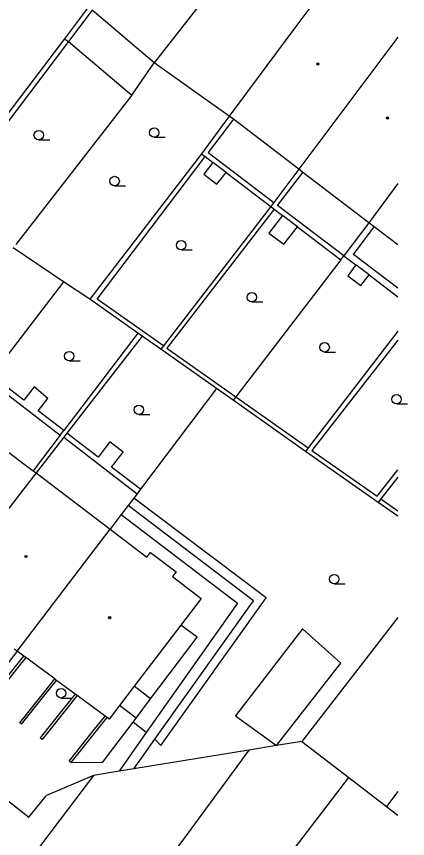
# Model space of a CAD drawing. Extents: x -596229 to -595156, y -1161237 to -1159376.
# Drawn here: x -595188.5 to -595157.4, y -1160695.3 to -1160630 of the extents above; entities that cross this region are included whole.
import ezdxf

# ---------------------------------------------------------------- set-up
doc = ezdxf.new("R2010")
doc.units = 0
for name, color, linetype in [('DOP - kresba z DSPS bez souradnic', 7, 'Continuous'), ('DOP - rozhrani ploch obecne', 7, 'Continuous'), ('Level 36', 7, 'Continuous'), ('Level 39', 7, 'Continuous'), ('TM - budovy zdene_ betonove - VP', 7, 'Continuous'), ('TM - letecke snimky - pomocna linie', 7, 'Continuous'), ('TM - podezdivka plotu - VP', 7, 'Continuous'), ('TM - rozhrani ploch obecne - VP', 7, 'Continuous'), ('TM - zed operna - VP', 7, 'Continuous')]:
    doc.layers.add(name, color=color, linetype=linetype)

msp = doc.modelspace()

# ---------------------------------------------------------------- linework, layer by layer
at = {"layer": 'DOP - kresba z DSPS bez souradnic'}
for points in [[(-595182.53, -1160629.5), (-595184.42, -1160632)], [(-595184.42, -1160632), (-595193.73, -1160644.32)], [(-595171.29, -1160638.17), (-595173.3, -1160640.82)], [(-595182.14, -1160652.47), (-595173.55, -1160641.13)], [(-595173.3, -1160640.82), (-595168.08, -1160644.78)], [(-595171.88, -1160642.4), (-595172.92, -1160641.61)], [(-595167.78, -1160645.02), (-595165.77, -1160642.4)], [(-595162.51, -1160649.02), (-595167.78, -1160645.02)], [(-595168.05, -1160645.31), (-595176.58, -1160656.37)], [(-595166.21, -1160646.71), (-595167.38, -1160645.82)], [(-595161.75, -1160648.91), (-595160.11, -1160646.71)], [(-595158.23, -1160651.587), (-595161.75, -1160648.91)], [(-595160.51, -1160650.54), (-595161.55, -1160649.75)], [(-595176.85, -1160656.17), (-595182.14, -1160652.47)], [(-595178.89, -1160655.17), (-595184.79, -1160662.9)], [(-595158.23, -1160655.712), (-595165.06, -1160664.5)], [(-595176.58, -1160656.37), (-595171.1, -1160660.23)], [(-595190.81, -1160658.88), (-595185.06, -1160663.26)], [(-595187.95, -1160660.5), (-595190.54, -1160658.52)], [(-595187.14, -1160659.44), (-595187.95, -1160660.5)], [(-595186.06, -1160660.35), (-595187.14, -1160659.44)], [(-595171.1, -1160660.23), (-595165.34, -1160664.28)], [(-595186.82, -1160661.35), (-595186.06, -1160660.35)], [(-595184.79, -1160662.9), (-595186.82, -1160661.35)], [(-595185.06, -1160663.26), (-595187.21, -1160666.11)], [(-595184.79, -1160663.44), (-595178.95, -1160667.92)], [(-595182.04, -1160665.01), (-595184.53, -1160663.1)], [(-595181.12, -1160663.81), (-595182.04, -1160665.01)], [(-595180.07, -1160664.62), (-595181.12, -1160663.81)], [(-595180.98, -1160665.82), (-595180.07, -1160664.62)], [(-595165.06, -1160664.5), (-595159.85, -1160668.13)], [(-595178.69, -1160667.56), (-595180.98, -1160665.82)], [(-595159.85, -1160668.13), (-595158.23, -1160666.037)], [(-595159.58, -1160668.34), (-595158.23, -1160669.29)], [(-595169.69, -1160676.43), (-595179.66, -1160668.85)], [(-595180.21, -1160669.58), (-595170.96, -1160676.61)], [(-595177.54, -1160687.43), (-595169.69, -1160676.43)], [(-595170.96, -1160676.61), (-595178.22, -1160686.9)], [(-595174.19, -1160679.31), (-595175.47, -1160678.36)], [(-595177.88, -1160684.22), (-595174.19, -1160679.31)], [(-595177.88, -1160684.22), (-595179.19, -1160683.22)], [(-595179.03, -1160685.75), (-595177.88, -1160684.22)], [(-595179.03, -1160685.75), (-595180.35, -1160684.74)], [(-595179.27, -1160686.06), (-595179.03, -1160685.75)], [(-595181.67, -1160689.25), (-595181.3, -1160688.76), (-595179.27, -1160686.06)], [(-595178.22, -1160686.9), (-595179.27, -1160686.06)]]:
    msp.add_lwpolyline(points, dxfattribs=at)
at = {"layer": 'DOP - rozhrani ploch obecne'}
for points in [[(-595182.82, -1160629.25), (-595184.73, -1160631.77)], [(-595184.73, -1160631.77), (-595194.24, -1160644.28)], [(-595184.73, -1160631.77), (-595184.42, -1160632)], [(-595184.42, -1160632), (-595179.38, -1160636.26)], [(-595179.38, -1160636.26), (-595177.6, -1160633.68)], [(-595179.38, -1160636.26), (-595188.61, -1160648.13)], [(-595171.62, -1160637.92), (-595173.84, -1160640.91)], [(-595173.84, -1160640.91), (-595182.72, -1160652.47)], [(-595173.84, -1160640.91), (-595173.55, -1160641.13)], [(-595173.55, -1160641.13), (-595172.92, -1160641.61)], [(-595172.92, -1160641.61), (-595173.65, -1160642.53)], [(-595173.65, -1160642.53), (-595172.61, -1160643.32)], [(-595172.61, -1160643.32), (-595171.88, -1160642.4)], [(-595171.88, -1160642.4), (-595168.33, -1160645.1)], [(-595166.1, -1160642.14), (-595168.08, -1160644.78)], [(-595168.33, -1160645.1), (-595176.85, -1160656.17)], [(-595168.08, -1160644.78), (-595168.33, -1160645.1)], [(-595168.33, -1160645.1), (-595168.05, -1160645.31)], [(-595167.38, -1160645.82), (-595168.47, -1160647.21)], [(-595168.05, -1160645.31), (-595167.38, -1160645.82)], [(-595160.53, -1160646.39), (-595162.51, -1160649.02)], [(-595168.47, -1160647.21), (-595167.29, -1160648.1)], [(-595167.29, -1160648.1), (-595166.21, -1160646.71)], [(-595166.21, -1160646.71), (-595162.76, -1160649.34)], [(-595184.8, -1160651.08), (-595188.82, -1160648.4)], [(-595162.76, -1160649.34), (-595162.51, -1160649.02)], [(-595162.51, -1160649.02), (-595161.55, -1160649.75)], [(-595162.76, -1160649.34), (-595171.1, -1160660.23)], [(-595161.55, -1160649.75), (-595162.19, -1160650.6)], [(-595184.8, -1160651.08), (-595190.54, -1160658.52)], [(-595182.72, -1160652.47), (-595184.8, -1160651.08)], [(-595162.19, -1160650.6), (-595161.15, -1160651.39)], [(-595161.15, -1160651.39), (-595160.51, -1160650.54)], [(-595160.51, -1160650.54), (-595158.23, -1160652.275)], [(-595178.89, -1160655.17), (-595182.72, -1160652.47)], [(-595158.23, -1160655.003), (-595165.34, -1160664.28)], [(-595178.56, -1160655.4), (-595184.53, -1160663.1)], [(-595178.56, -1160655.4), (-595178.89, -1160655.17)], [(-595177.06, -1160656.45), (-595178.56, -1160655.4)], [(-595176.85, -1160656.17), (-595177.06, -1160656.45)], [(-595172.64, -1160659.57), (-595177.06, -1160656.45)], [(-595172.64, -1160659.57), (-595178.69, -1160667.56)], [(-595171.32, -1160660.5), (-595172.64, -1160659.57)], [(-595171.1, -1160660.23), (-595171.32, -1160660.5)], [(-595165.55, -1160664.56), (-595171.32, -1160660.5)], [(-595184.79, -1160663.44), (-595186.99, -1160666.27)], [(-595184.53, -1160663.1), (-595184.79, -1160663.44)], [(-595165.34, -1160664.28), (-595165.55, -1160664.56)], [(-595159.79, -1160668.62), (-595165.55, -1160664.56)], [(-595158.23, -1160666.598), (-595159.58, -1160668.34)], [(-595178.95, -1160667.92), (-595179.22, -1160668.27)], [(-595178.69, -1160667.56), (-595178.95, -1160667.92)], [(-595179.22, -1160668.27), (-595179.66, -1160668.85)], [(-595168.69, -1160676.2), (-595179.22, -1160668.27)], [(-595159.58, -1160668.34), (-595159.79, -1160668.62)], [(-595158.23, -1160669.719), (-595159.79, -1160668.62)], [(-595179.66, -1160668.85), (-595180.21, -1160669.58)], [(-595180.21, -1160669.58), (-595181.09, -1160670.73)], [(-595177.07, -1160687.93), (-595168.69, -1160676.2)], [(-595158.23, -1160677.759), (-595165.86, -1160687.6)], [(-595179.22, -1160689.78), (-595178.61, -1160688.93), (-595177.54, -1160687.43)], [(-595177.54, -1160687.43), (-595177.07, -1160687.93)], [(-595165.86, -1160687.6), (-595167.88, -1160687.93)], [(-595165.86, -1160687.6), (-595162.12, -1160690.47)], [(-595170.08, -1160688.29), (-595183.4, -1160706.43)], [(-595170.08, -1160688.29), (-595179.22, -1160689.78)], [(-595167.88, -1160687.93), (-595170.08, -1160688.29)], [(-595182.43, -1160690.3), (-595186.56, -1160695.77), (-595191.61, -1160702.78)], [(-595182.43, -1160690.3), (-595186.16, -1160691.91)], [(-595180.39, -1160689.97), (-595182.43, -1160690.3)], [(-595179.22, -1160689.78), (-595180.39, -1160689.97)], [(-595177.67, -1160710.78), (-595162.12, -1160690.47)], [(-595162.12, -1160690.47), (-595159.11, -1160692.78)], [(-595158.23, -1160691.574), (-595159.11, -1160692.78)], [(-595159.11, -1160692.78), (-595158.23, -1160693.453)]]:
    msp.add_lwpolyline(points, dxfattribs=at)
at = {"layer": 'Level 36'}
for p, q in [((-595186.78, -1160639.805), (-595185.905, -1160639.805)), ((-595177.59, -1160639.605), (-595176.715, -1160639.605)), ((-595180.74, -1160643.455), (-595179.865, -1160643.455)), ((-595175.45, -1160648.555), (-595174.575, -1160648.555)), ((-595169.83, -1160652.685), (-595168.955, -1160652.685)), ((-595164.04, -1160656.665), (-595163.165, -1160656.665)), ((-595184.35, -1160657.365), (-595183.475, -1160657.365)), ((-595158.32, -1160660.795), (-595157.445, -1160660.795)), ((-595178.81, -1160661.625), (-595177.935, -1160661.625)), ((-595163.28, -1160675.085), (-595162.405, -1160675.085)), ((-595185, -1160684.155), (-595184.125, -1160684.155))]:
    msp.add_line(p, q, dxfattribs=at)
for centre in [(-595186.78, -1160639.43), (-595177.59, -1160639.23), (-595180.74, -1160643.08), (-595175.45, -1160648.18), (-595169.83, -1160652.31), (-595164.04, -1160656.29), (-595184.35, -1160656.99), (-595158.32, -1160660.42), (-595178.81, -1160661.25), (-595163.28, -1160674.71), (-595185, -1160683.78)]:
    msp.add_circle(centre, 0.375, dxfattribs=at)
at = {"layer": 'Level 39'}
for centre, radius in [((-595164.58, -1160633.78), 0.09), ((-595164.58, -1160633.78), 0.0398), ((-595159.04, -1160638.07), 0.09), ((-595159.04, -1160638.07), 0.0398), ((-595187.79, -1160672.91), 0.09), ((-595187.79, -1160672.91), 0.0398), ((-595181.13, -1160677.77), 0.09), ((-595181.13, -1160677.77), 0.0398)]:
    msp.add_circle(centre, radius, dxfattribs=at)
at = {"layer": 'TM - budovy zdene_ betonove - VP'}
for points in [[(-595172.23, -1160626.83), (-595177.6, -1160633.68)], [(-595162.99, -1160626.32), (-595166.4, -1160630.91)], [(-595177.6, -1160633.68), (-595182.53, -1160629.5)], [(-595166.4, -1160630.91), (-595171.62, -1160637.92)], [(-595158.23, -1160631.638), (-595166.1, -1160642.14)], [(-595171.62, -1160637.92), (-595177.6, -1160633.68)], [(-595171.29, -1160638.17), (-595171.62, -1160637.92)], [(-595166.1, -1160642.14), (-595171.29, -1160638.17)], [(-595165.77, -1160642.4), (-595166.1, -1160642.14)], [(-595160.53, -1160646.39), (-595165.77, -1160642.4)], [(-595158.23, -1160643.282), (-595160.53, -1160646.39)], [(-595160.11, -1160646.71), (-595160.53, -1160646.39)], [(-595158.23, -1160648.147), (-595160.11, -1160646.71)], [(-595189.78, -1160664.16), (-595187.21, -1160666.11)], [(-595187.21, -1160666.11), (-595186.99, -1160666.27)], [(-595186.99, -1160666.27), (-595194.44, -1160675.88)], [(-595186.99, -1160666.27), (-595181.09, -1160670.73)], [(-595188.49, -1160680.44), (-595181.09, -1160670.73)], [(-595181.09, -1160670.73), (-595178.17, -1160672.96)], [(-595178.17, -1160672.96), (-595177.88, -1160672.58)], [(-595177.88, -1160672.58), (-595175.85, -1160674.13)], [(-595175.85, -1160674.13), (-595176.14, -1160674.5)], [(-595176.14, -1160674.5), (-595173.85, -1160676.24)], [(-595173.85, -1160676.24), (-595175.47, -1160678.36)], [(-595175.47, -1160678.36), (-595179.19, -1160683.22)], [(-595188.49, -1160680.44), (-595188.73, -1160680.26)], [(-595187.97, -1160680.82), (-595188.49, -1160680.44)], [(-595187.81, -1160680.94), (-595187.97, -1160680.82)], [(-595185.5, -1160682.64), (-595187.81, -1160680.94)], [(-595185.36, -1160682.75), (-595185.5, -1160682.64)], [(-595183.88, -1160683.84), (-595185.36, -1160682.75)], [(-595179.19, -1160683.22), (-595180.35, -1160684.74)], [(-595183.71, -1160683.96), (-595183.88, -1160683.84)], [(-595181.5, -1160685.59), (-595183.71, -1160683.96)], [(-595180.35, -1160684.74), (-595181.18, -1160685.83)], [(-595181.34, -1160685.71), (-595181.5, -1160685.59)], [(-595181.18, -1160685.83), (-595181.34, -1160685.71)]]:
    msp.add_lwpolyline(points, dxfattribs=at)
at = {"layer": 'TM - letecke snimky - pomocna linie'}
for points in [[(-595185.06, -1160663.26), (-595184.79, -1160662.9)], [(-595165.79, -1160678.66), (-595171.14, -1160685.56), (-595167.88, -1160687.93)], [(-595162.75, -1160681.38), (-595165.79, -1160678.66)], [(-595167.88, -1160687.93), (-595162.75, -1160681.38)], [(-595178.22, -1160686.9), (-595180.39, -1160689.97)], [(-595194.24, -1160688.34), (-595187.56, -1160693.63), (-595186.16, -1160691.91)]]:
    msp.add_lwpolyline(points, dxfattribs=at)
at = {"layer": 'TM - podezdivka plotu - VP'}
for points in [[(-595188.49, -1160680.44), (-595189.2, -1160681.35)], [(-595187.81, -1160680.94), (-595188.57, -1160681.9), (-595190.86, -1160684.77), (-595191.23, -1160684.46)], [(-595188.14, -1160686.23), (-595188.28, -1160686.12), (-595186.3, -1160683.63), (-595185.5, -1160682.64)], [(-595183.71, -1160683.96), (-595184.53, -1160684.98), (-595186.5, -1160687.45), (-595186.66, -1160687.32)], [(-595184.2, -1160689.29), (-595184.35, -1160689.16), (-595182.34, -1160686.64), (-595181.5, -1160685.59)]]:
    msp.add_lwpolyline(points, dxfattribs=at)
at = {"layer": 'TM - rozhrani ploch obecne - VP'}
msp.add_lwpolyline([(-595184.2, -1160689.29), (-595181.67, -1160689.25)], dxfattribs=at)
at = {"layer": 'TM - zed operna - VP'}
for points in [[(-595191.35, -1160684.11), (-595190.89, -1160684.49), (-595188.73, -1160681.78), (-595187.97, -1160680.82)], [(-595188.14, -1160686.23), (-595186.16, -1160683.74), (-595185.36, -1160682.75)], [(-595183.88, -1160683.84), (-595184.69, -1160684.86), (-595186.66, -1160687.32)], [(-595182.18, -1160686.76), (-595181.34, -1160685.71)], [(-595184.2, -1160689.29), (-595182.18, -1160686.76)]]:
    msp.add_lwpolyline(points, dxfattribs=at)

doc.saveas('drawing.dxf')
